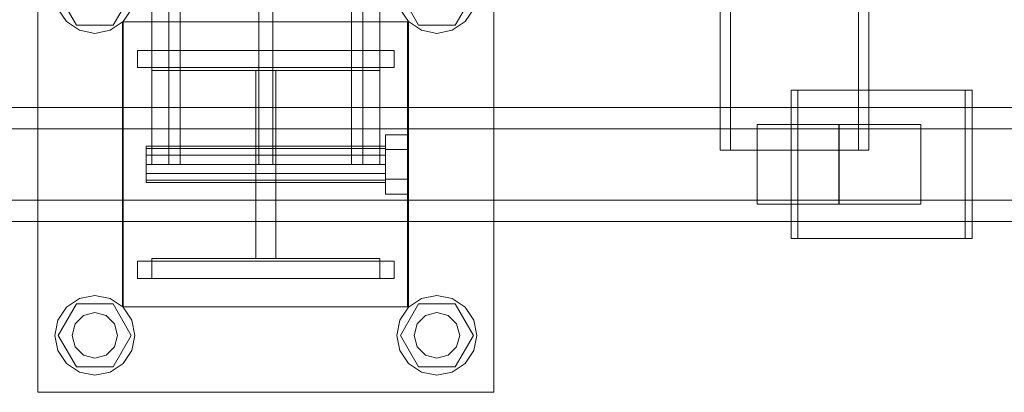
# Model space of a CAD drawing. Header units: millimetres. Extents: x -2233 to 61924, y -68080 to 6847.
# Tile 510 of 656: x 18941 to 19287, y -18510 to -18379. Entities that reach past the tile are written whole.
import ezdxf

# ---------------------------------------------------------------- set-up
doc = ezdxf.new("R2010")
doc.units = ezdxf.units.MM
doc.layers.add('superior_C02', color=7, linetype='Continuous', lineweight=0)

msp = doc.modelspace()

# ---------------------------------------------------------------- linework, layer by layer
at = {"layer": 'superior_C02'}
for p, q in [((18997.51, -17570), (18997.51, -18430)), ((19025.01, -17570), (19025.01, -18430)), ((19030.01, -18430), (19030.01, -17570)), ((19057.51, -18430), (19057.51, -17570)), ((19186.936, -17575), (19186.936, -18425)), ((19190.513, -18425), (19190.513, -17575)), ((19235.427, -18425), (19235.427, -17575)), ((19239.004, -17575), (19239.004, -18425)), ((18947.51, -18510), (18947.51, -18350)), ((19107.51, -18350), (19107.51, -18510)), ((18961.11, -18381.085), (18954.71, -18370)), ((18980.31, -18370), (18973.91, -18381.085)), ((19081.11, -18381.085), (19074.71, -18370)), ((19100.31, -18370), (19093.91, -18381.085)), ((18957.61, -18379.899), (18954.575, -18375.358)), ((18980.444, -18375.358), (18977.409, -18379.899)), ((18987.51, -18430), (18987.51, -18375)), ((18993.51, -18430), (18993.51, -18375)), ((19061.51, -18430), (19061.51, -18375)), ((19067.51, -18430), (19067.51, -18375)), ((19077.61, -18379.899), (19074.575, -18375.358)), ((19100.444, -18375.358), (19097.409, -18379.899)), ((18962.152, -18382.934), (18957.61, -18379.899)), ((18977.409, -18379.899), (18972.867, -18382.934)), ((18977.212, -18480), (18977.212, -18380)), ((18977.212, -18380), (19077.212, -18380)), ((18977.51, -18480), (18977.51, -18380)), ((18977.51, -18380), (19077.51, -18380)), ((19077.212, -18380), (19077.212, -18480)), ((19077.51, -18380), (19077.51, -18480)), ((19082.152, -18382.934), (19077.61, -18379.899)), ((19097.409, -18379.899), (19092.867, -18382.934)), ((18973.91, -18381.085), (18961.11, -18381.085)), ((18967.51, -18384), (18962.152, -18382.934)), ((18972.867, -18382.934), (18967.51, -18384)), ((19093.91, -18381.085), (19081.11, -18381.085)), ((19087.51, -18384), (19082.152, -18382.934)), ((19092.867, -18382.934), (19087.51, -18384)), ((18982.51, -18390), (19072.51, -18390)), ((18982.51, -18396), (18982.51, -18390)), ((18987.51, -18397), (18987.51, -18390)), ((18987.51, -18390), (19067.51, -18390)), ((19067.51, -18390), (19067.51, -18397)), ((19072.51, -18396), (19072.51, -18390)), ((18982.51, -18396), (19072.51, -18396)), ((19067.51, -18397), (18987.51, -18397)), ((19024.01, -18463), (19024.01, -18397)), ((19024.01, -18397), (19031.01, -18397)), ((19031.01, -18397), (19031.01, -18463)), ((19272.888, -18404), (19211.797, -18404)), ((19211.797, -18404), (19211.797, -18456)), ((19214.181, -18404), (19211.797, -18404)), ((19214.181, -18456), (19214.181, -18404)), ((19214.181, -18404), (19275.272, -18404)), ((19272.888, -18456), (19272.888, -18404)), ((19272.888, -18404), (19275.272, -18404)), ((19275.272, -18404), (19275.272, -18456)), ((19339.287, -18410), (18193.828, -18410)), ((18205.75, -18410), (19351.209, -18410)), ((19394.427, -18410), (18248.967, -18410)), ((18263.87, -18410), (19409.329, -18410)), ((19338.593, -18417.5), (18249.764, -18417.5)), ((18263.073, -18417.5), (19351.903, -18417.5)), ((19228.481, -18416), (19199.844, -18416)), ((19199.844, -18416), (19199.844, -18444)), ((19228.62, -18416), (19199.844, -18416)), ((19228.481, -18444), (19228.481, -18416)), ((19228.481, -18416), (19257.256, -18416)), ((19228.62, -18444), (19228.62, -18416)), ((19228.62, -18416), (19257.256, -18416)), ((19257.256, -18416), (19257.256, -18444)), ((19069.51, -18424.8), (19069.51, -18419.6)), ((19077.51, -18419.6), (19069.51, -18419.6)), ((19077.51, -18419.6), (19077.51, -18424.8)), ((18985.51, -18424.457), (18985.51, -18423.6)), ((19069.51, -18423.6), (18985.51, -18423.6)), ((18985.51, -18424.457), (18985.51, -18426.8)), ((18985.51, -18424.457), (19069.51, -18424.457)), ((19069.51, -18423.6), (19069.51, -18424.457)), ((19069.51, -18424.457), (19069.51, -18426.8)), ((19069.51, -18424.8), (19069.51, -18435.2)), ((19069.51, -18424.8), (19077.51, -18424.8)), ((19077.51, -18424.8), (19077.51, -18435.2)), ((18985.51, -18426.8), (18985.51, -18430)), ((18985.51, -18426.8), (19069.51, -18426.8)), ((19069.51, -18426.8), (19069.51, -18430)), ((19186.936, -18425), (19235.427, -18425)), ((19186.936, -18425), (19190.513, -18425)), ((19239.004, -18425), (19190.513, -18425)), ((19239.004, -18425), (19235.427, -18425)), ((18985.51, -18430), (18985.51, -18433.2)), ((18985.51, -18430), (19069.51, -18430)), ((18987.51, -18430), (18993.51, -18430)), ((19057.51, -18430), (18997.51, -18430)), ((19030.01, -18430), (19025.01, -18430)), ((19061.51, -18430), (19067.51, -18430)), ((19069.51, -18430), (19069.51, -18433.2)), ((18985.51, -18433.2), (18985.51, -18435.543)), ((18985.51, -18433.2), (19069.51, -18433.2)), ((19069.51, -18433.2), (19069.51, -18435.543)), ((19069.51, -18435.2), (19069.51, -18440.4)), ((19069.51, -18435.2), (19077.51, -18435.2)), ((19077.51, -18435.2), (19077.51, -18440.4)), ((18985.51, -18435.543), (18985.51, -18436.4)), ((18985.51, -18435.543), (19069.51, -18435.543)), ((18985.51, -18436.4), (19069.51, -18436.4)), ((19069.51, -18435.543), (19069.51, -18436.4)), ((19069.51, -18440.4), (19077.51, -18440.4)), ((18249.764, -18442.5), (19338.593, -18442.5)), ((18263.073, -18442.5), (19351.903, -18442.5)), ((19199.844, -18444), (19228.481, -18444)), ((19199.844, -18444), (19228.62, -18444)), ((19257.256, -18444), (19228.481, -18444)), ((19257.256, -18444), (19228.62, -18444)), ((18193.828, -18450), (19339.287, -18450)), ((18205.75, -18450), (19351.209, -18450)), ((18248.967, -18450), (19394.427, -18450)), ((18263.87, -18450), (19409.329, -18450)), ((19211.797, -18456), (19272.888, -18456)), ((19211.797, -18456), (19214.181, -18456)), ((19275.272, -18456), (19214.181, -18456)), ((19275.272, -18456), (19272.888, -18456)), ((18982.51, -18464), (19072.51, -18464)), ((18982.51, -18470), (18982.51, -18464)), ((18987.51, -18470), (18987.51, -18463)), ((18987.51, -18463), (19067.51, -18463)), ((19031.01, -18463), (19024.01, -18463)), ((19067.51, -18463), (19067.51, -18470)), ((19072.51, -18470), (19072.51, -18464)), ((18982.51, -18470), (19072.51, -18470)), ((19067.51, -18470), (18987.51, -18470)), ((18962.152, -18477.066), (18967.51, -18476)), ((18967.51, -18476), (18972.867, -18477.066)), ((19082.152, -18477.066), (19087.51, -18476)), ((19087.51, -18476), (19092.867, -18477.066)), ((18954.575, -18484.642), (18957.61, -18480.101)), ((18954.71, -18490), (18961.11, -18478.915)), ((18957.61, -18480.101), (18962.152, -18477.066)), ((18961.11, -18478.915), (18973.91, -18478.915)), ((18972.867, -18477.066), (18977.409, -18480.101)), ((18973.91, -18478.915), (18980.31, -18490)), ((19077.212, -18480), (18977.212, -18480)), ((18977.409, -18480.101), (18980.444, -18484.642)), ((19077.51, -18480), (18977.51, -18480)), ((19074.575, -18484.642), (19077.61, -18480.101)), ((19074.71, -18490), (19081.11, -18478.915)), ((19077.61, -18480.101), (19082.152, -18477.066)), ((19081.11, -18478.915), (19093.91, -18478.915)), ((19092.867, -18477.066), (19097.409, -18480.101)), ((19093.91, -18478.915), (19100.31, -18490)), ((19097.409, -18480.101), (19100.444, -18484.642)), ((18960.581, -18486), (18963.51, -18483.072)), ((18963.51, -18483.072), (18967.51, -18482)), ((18967.51, -18482), (18971.51, -18483.072)), ((18971.51, -18483.072), (18974.438, -18486)), ((19080.581, -18486), (19083.51, -18483.072)), ((19083.51, -18483.072), (19087.51, -18482)), ((19087.51, -18482), (19091.51, -18483.072)), ((19091.51, -18483.072), (19094.438, -18486)), ((18953.51, -18490), (18954.575, -18484.642)), ((18959.51, -18490), (18960.581, -18486)), ((18974.438, -18486), (18975.51, -18490)), ((18980.444, -18484.642), (18981.51, -18490)), ((19073.51, -18490), (19074.575, -18484.642)), ((19079.51, -18490), (19080.581, -18486)), ((19094.438, -18486), (19095.51, -18490)), ((19100.444, -18484.642), (19101.51, -18490)), ((18954.575, -18495.358), (18953.51, -18490)), ((18961.11, -18501.085), (18954.71, -18490)), ((18960.581, -18494), (18959.51, -18490)), ((18980.31, -18490), (18973.91, -18501.085)), ((18975.51, -18490), (18974.438, -18494)), ((18981.51, -18490), (18980.444, -18495.358)), ((19074.575, -18495.358), (19073.51, -18490)), ((19081.11, -18501.085), (19074.71, -18490)), ((19080.581, -18494), (19079.51, -18490)), ((19100.31, -18490), (19093.91, -18501.085)), ((19095.51, -18490), (19094.438, -18494)), ((19101.51, -18490), (19100.444, -18495.358)), ((18963.51, -18496.928), (18960.581, -18494)), ((18974.438, -18494), (18971.51, -18496.928)), ((19083.51, -18496.928), (19080.581, -18494)), ((19094.438, -18494), (19091.51, -18496.928)), ((18957.61, -18499.899), (18954.575, -18495.358)), ((18967.51, -18498), (18963.51, -18496.928)), ((18971.51, -18496.928), (18967.51, -18498)), ((18980.444, -18495.358), (18977.409, -18499.899)), ((19077.61, -18499.899), (19074.575, -18495.358)), ((19087.51, -18498), (19083.51, -18496.928)), ((19091.51, -18496.928), (19087.51, -18498)), ((19100.444, -18495.358), (19097.409, -18499.899)), ((18962.152, -18502.934), (18957.61, -18499.899)), ((18977.409, -18499.899), (18972.867, -18502.934)), ((19082.152, -18502.934), (19077.61, -18499.899)), ((19097.409, -18499.899), (19092.867, -18502.934)), ((18973.91, -18501.085), (18961.11, -18501.085)), ((18967.51, -18504), (18962.152, -18502.934)), ((18972.867, -18502.934), (18967.51, -18504)), ((19093.91, -18501.085), (19081.11, -18501.085)), ((19087.51, -18504), (19082.152, -18502.934)), ((19092.867, -18502.934), (19087.51, -18504)), ((19107.51, -18510), (18947.51, -18510))]:
    msp.add_line(p, q, dxfattribs=at)

doc.saveas('drawing.dxf')
